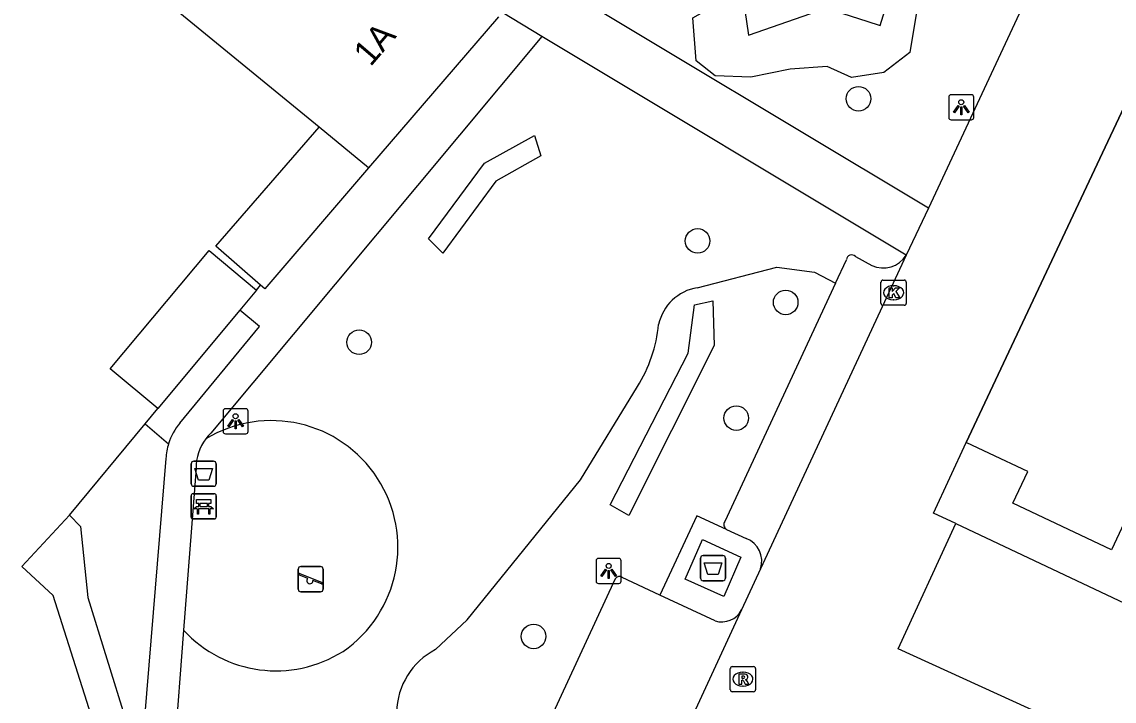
# Model space of a CAD drawing. Extents: x 160107 to 160928, y 382056 to 382918.
# Drawn here: x 160811.71 to 160855.17, y 382731.92 to 382758.94 of the extents above; entities that cross this region are included whole.
import ezdxf

# ---------------------------------------------------------------- set-up
doc = ezdxf.new("R2010")
doc.units = 0
for name, color, linetype in [('IMGEO_Afval_apart_plaats', 7, 'Continuous'), ('IMGEO_Afvalbak', 7, 'Continuous'), ('IMGEO_Bank', 7, 'Continuous'), ('IMGEO_Boom', 7, 'Continuous'), ('IMGEO_Groenvoorziening', 7, 'Continuous'), ('IMGEO_Haag', 7, 'Continuous'), ('IMGEO_Hek', 7, 'Continuous'), ('IMGEO_Kolk', 7, 'Continuous'), ('IMGEO_Lichtpunt', 7, 'Continuous'), ('IMGEO_Muur', 7, 'Continuous'), ('IMGEO_Pand', 7, 'Continuous'), ('IMGEO_Pand_nummerreeks', 7, 'Continuous'), ('IMGEO_Parkeervlak_open', 7, 'Continuous'), ('IMGEO_Rijbaan_lokaal_open', 7, 'Continuous'), ('IMGEO_Rioolput', 7, 'Continuous'), ('IMGEO_Speelvoorziening', 7, 'Continuous'), ('IMGEO_Voetpad_gesloten', 7, 'Continuous'), ('IMGEO_Voetpad_open', 7, 'Continuous')]:
    doc.layers.add(name, color=color, linetype=linetype)

msp = doc.modelspace()

# ---------------------------------------------------------------- linework, layer by layer
at = {"layer": 'IMGEO_Afval_apart_plaats'}
for p, q in [((160838.811, 382737.715), (160839.601, 382737.715)), ((160839.601, 382737.715), (160838.811, 382737.715)), ((160838.711, 382736.815), (160838.711, 382737.615)), ((160838.711, 382737.615), (160838.711, 382736.815)), ((160839.701, 382737.615), (160839.701, 382736.815)), ((160839.701, 382736.815), (160839.701, 382737.615)), ((160839.601, 382736.715), (160838.811, 382736.715)), ((160838.811, 382736.715), (160839.601, 382736.715))]:
    msp.add_line(p, q, dxfattribs=at)
msp.add_lwpolyline([(160838.854, 382737.429), (160839.558, 382737.429), (160839.409, 382736.959), (160839.003, 382736.959), (160838.854, 382737.429)], dxfattribs=at)
for centre, start, end in [((160838.811, 382737.615), 90, 180), ((160838.811, 382737.615), 90, 180), ((160839.601, 382737.615), 0, 90), ((160839.601, 382737.615), 360, 90), ((160838.811, 382736.815), 180, 270), ((160838.811, 382736.815), 180, 270), ((160839.601, 382736.815), 270, 0), ((160839.601, 382736.815), 270, 0)]:
    msp.add_arc(centre, 0.1, start, end, dxfattribs=at)
at = {"layer": 'IMGEO_Afvalbak'}
for p, q in [((160818.446, 382740.567), (160818.446, 382741.367)), ((160818.446, 382741.367), (160818.446, 382740.567)), ((160818.546, 382741.467), (160819.336, 382741.467)), ((160819.336, 382741.467), (160818.546, 382741.467)), ((160819.436, 382741.367), (160819.436, 382740.567)), ((160819.436, 382740.567), (160819.436, 382741.367)), ((160819.336, 382740.467), (160818.546, 382740.467)), ((160818.546, 382740.467), (160819.336, 382740.467))]:
    msp.add_line(p, q, dxfattribs=at)
msp.add_lwpolyline([(160818.589, 382741.181), (160819.293, 382741.181), (160819.144, 382740.711), (160818.738, 382740.711), (160818.589, 382741.181)], dxfattribs=at)
for centre, start, end in [((160818.546, 382741.367), 90, 180), ((160818.546, 382741.367), 90, 180), ((160819.336, 382741.367), 0, 90), ((160819.336, 382741.367), 360, 90), ((160818.546, 382740.567), 180, 270), ((160818.546, 382740.567), 180, 270), ((160819.336, 382740.567), 270, 0), ((160819.336, 382740.567), 270, 0)]:
    msp.add_arc(centre, 0.1, start, end, dxfattribs=at)
at = {"layer": 'IMGEO_Bank'}
for p, q in [((160818.441, 382739.245), (160818.441, 382740.086)), ((160818.441, 382740.086), (160818.441, 382739.245)), ((160818.516, 382740.17), (160819.357, 382740.17)), ((160819.357, 382740.17), (160818.516, 382740.17)), ((160819.441, 382740.095), (160819.441, 382739.254)), ((160819.441, 382739.254), (160819.441, 382740.095)), ((160819.138, 382739.568), (160818.745, 382739.568)), ((160818.75, 382739.676), (160818.75, 382739.782)), ((160818.794, 382739.782), (160818.794, 382739.676)), ((160819.082, 382739.788), (160818.8, 382739.788)), ((160818.8, 382739.67), (160819.082, 382739.67)), ((160819.088, 382739.676), (160819.088, 382739.782)), ((160819.132, 382739.782), (160819.132, 382739.676)), ((160819.366, 382739.17), (160818.525, 382739.17)), ((160818.525, 382739.17), (160819.366, 382739.17))]:
    msp.add_line(p, q, dxfattribs=at)
for points in [[(160818.744, 382739.788), (160818.658, 382739.788), (160818.658, 382739.949), (160819.221, 382739.949), (160819.221, 382739.788), (160819.138, 382739.788)], [(160818.688, 382739.568), (160818.546, 382739.568), (160818.658, 382739.67), (160818.744, 382739.67)], [(160818.738, 382739.561), (160818.738, 382739.354), (160818.695, 382739.354), (160818.695, 382739.561)], [(160819.138, 382739.67), (160819.221, 382739.67), (160819.333, 382739.568), (160819.194, 382739.568)], [(160819.188, 382739.561), (160819.188, 382739.354), (160819.144, 382739.354), (160819.144, 382739.561)]]:
    msp.add_lwpolyline(points, dxfattribs=at)
for centre, radius, start, end in [((160818.519, 382740.092), 0.0779, 92.4484, 184.2845), ((160818.519, 382740.092), 0.0779, 92.4484, 184.2845), ((160819.363, 382740.092), 0.0779, 2.4484, 94.2845), ((160819.363, 382740.092), 0.0779, 2.4484, 94.2845), ((160818.688, 382739.561), 0.00671, 2.8957, 87.1043), ((160818.745, 382739.561), 0.00671, 92.8957, 177.1043), ((160818.743, 382739.781), 0.00671, 2.8957, 87.1043), ((160818.743, 382739.677), 0.00671, 272.8957, 357.1043), ((160818.8, 382739.781), 0.00671, 92.8957, 177.1043), ((160818.8, 382739.677), 0.00671, 182.8957, 267.1043), ((160819.082, 382739.781), 0.00671, 2.8957, 87.1043), ((160819.082, 382739.677), 0.00671, 272.8957, 357.1043), ((160819.139, 382739.781), 0.00671, 92.8957, 177.1043), ((160819.139, 382739.677), 0.00671, 182.8957, 267.1043), ((160819.137, 382739.561), 0.00671, 2.8957, 87.1043), ((160819.194, 382739.561), 0.00671, 92.8957, 177.1043), ((160818.519, 382739.248), 0.0779, 182.4484, 274.2845), ((160818.519, 382739.248), 0.0779, 182.4484, 274.2845), ((160819.363, 382739.248), 0.0779, 272.4484, 4.2845), ((160819.363, 382739.248), 0.0779, 272.4484, 4.2845)]:
    msp.add_arc(centre, radius, start, end, dxfattribs=at)
at = {"layer": 'IMGEO_Boom'}
for centre in [(160844.995, 382755.882), (160838.591, 382750.227), (160842.098, 382747.781), (160825.127, 382746.196), (160840.131, 382743.18), (160832.066, 382734.498)]:
    msp.add_circle(centre, 0.489, dxfattribs=at)
at = {"layer": 'IMGEO_Groenvoorziening'}
for points in [[(160846.776, 382759.973), (160847.339, 382759.569), (160847.037, 382757.717), (160845.999, 382756.926), (160844.715, 382756.721), (160843.747, 382757.168), (160842.277, 382757.056), (160840.713, 382756.74), (160839.295, 382756.787), (160838.536, 382757.391), (160838.406, 382759.104), (160839.894, 382759.942), (160840.195, 382760.026)], [(160838.581, 382748.365), (160841.744, 382749.186), (160843.239, 382748.98), (160844.078, 382748.543)], [(160828.164, 382733.972), (160829.42, 382735.161), (160833.939, 382740.72), (160836.197, 382744.433)], [(160813.607, 382739.317), (160816.616, 382742.955)]]:
    msp.add_lwpolyline(points, dxfattribs=at)
for centre, radius, start, end in [((160838.884, 382746.505), 1.885, 99.2583, 167.6826), ((160831.262, 382747.502), 5.812, 328.122, 354.1211), ((160821.635, 382738.048), 5.033, 304.5224, 121.2499), ((160821.82, 382738.119), 4.989, 222.4817, 302.316), ((160829.463, 382731.443), 2.843, 117.1803, 179.174)]:
    msp.add_arc(centre, radius, start, end, dxfattribs=at)
at = {"layer": 'IMGEO_Haag'}
for points in [[(160840.467, 382759.401), (160840.617, 382758.411), (160843.705, 382759.481), (160845.321, 382758.966), (160845.862, 382758.794), (160846.103, 382759.602)], [(160828.456, 382749.741), (160827.89, 382750.309), (160830.112, 382753.32), (160832.104, 382754.424), (160832.351, 382753.609), (160830.564, 382752.6), (160828.456, 382749.741)], [(160835.859, 382739.301), (160835.116, 382739.734), (160838.224, 382745.761), (160838.469, 382747.687), (160839.199, 382747.846), (160839.25, 382746.069), (160835.859, 382739.301)], [(160816.616, 382742.955), (160817.114, 382743.558)], [(160816.616, 382742.955), (160817.543, 382742.162)]]:
    msp.add_lwpolyline(points, dxfattribs=at)
at = {"layer": 'IMGEO_Hek'}
msp.add_lwpolyline([(160813.607, 382739.317), (160816.616, 382742.955), (160817.114, 382743.558)], dxfattribs=at)
at = {"layer": 'IMGEO_Kolk'}
for p, q in [((160845.89, 382747.74), (160845.89, 382748.592)), ((160845.965, 382748.666), (160846.817, 382748.666)), ((160846.891, 382748.592), (160846.891, 382747.74)), ((160846.378, 382748.446), (160846.403, 382748.446)), ((160846.401, 382747.886), (160846.376, 382747.886)), ((160846.817, 382747.666), (160845.965, 382747.666))]:
    msp.add_line(p, q, dxfattribs=at)
for points in [[(160845.89, 382747.74), (160845.89, 382748.592)], [(160845.965, 382748.666), (160846.817, 382748.666)], [(160846.891, 382748.592), (160846.891, 382747.74)], [(160846.211, 382748.366), (160846.334, 382748.366), (160846.334, 382748.215), (160846.464, 382748.366), (160846.628, 382748.366), (160846.482, 382748.215), (160846.635, 382747.966), (160846.483, 382747.966), (160846.398, 382748.13), (160846.334, 382748.063), (160846.334, 382747.966), (160846.211, 382747.966), (160846.211, 382748.366)], [(160846.817, 382747.666), (160845.965, 382747.666)]]:
    msp.add_lwpolyline(points, dxfattribs=at)
for centre, start, end in [((160845.967, 382748.59), 91.552, 178.448), ((160845.967, 382748.59), 91.552, 178.448), ((160846.815, 382748.59), 1.552, 88.448), ((160846.815, 382748.59), 1.552, 88.448), ((160845.967, 382747.742), 181.552, 268.448), ((160845.967, 382747.742), 181.552, 268.448), ((160846.815, 382747.742), 271.552, 358.448), ((160846.815, 382747.742), 271.552, 358.448)]:
    msp.add_arc(centre, 0.0765, start, end, dxfattribs=at)
for centre, major_axis, ratio, start_param, end_param in [((160846.377, 382748.166), (-0.387, 0.002), 0.722429, 4.712389, 7.853982), ((160846.402, 382748.166), (-0.39, 0.002), 0.717154, 1.570796, 4.712389)]:
    msp.add_ellipse(centre, major_axis=major_axis, ratio=ratio, start_param=start_param, end_param=end_param, dxfattribs=at)
at = {"layer": 'IMGEO_Lichtpunt'}
for p, q in [((160848.585, 382755.945), (160848.585, 382755.138)), ((160848.585, 382755.945), (160848.585, 382755.138)), ((160849.487, 382756.04), (160848.679, 382756.04)), ((160849.487, 382756.04), (160848.679, 382756.04)), ((160849.581, 382755.138), (160849.581, 382755.945)), ((160849.581, 382755.138), (160849.581, 382755.945)), ((160848.679, 382755.044), (160849.487, 382755.044)), ((160848.679, 382755.044), (160849.487, 382755.044)), ((160819.713, 382743.458), (160819.713, 382742.651)), ((160819.713, 382743.458), (160819.713, 382742.651)), ((160820.615, 382743.553), (160819.807, 382743.553)), ((160820.615, 382743.553), (160819.807, 382743.553)), ((160820.709, 382742.651), (160820.709, 382743.458)), ((160820.709, 382742.651), (160820.709, 382743.458)), ((160819.807, 382742.557), (160820.615, 382742.557)), ((160819.807, 382742.557), (160820.615, 382742.557)), ((160834.556, 382737.504), (160834.556, 382736.697)), ((160834.556, 382737.504), (160834.556, 382736.697)), ((160835.458, 382737.599), (160834.65, 382737.599)), ((160835.458, 382737.599), (160834.65, 382737.599)), ((160835.552, 382736.697), (160835.552, 382737.504)), ((160835.552, 382736.697), (160835.552, 382737.504)), ((160834.65, 382736.603), (160835.458, 382736.603)), ((160834.65, 382736.603), (160835.458, 382736.603))]:
    msp.add_line(p, q, dxfattribs=at)
for points in [[(160848.959, 382755.609), (160848.998, 382755.581), (160848.81, 382755.319), (160848.772, 382755.346), (160848.959, 382755.609)], [(160849.061, 382755.561), (160849.108, 382755.561), (160849.108, 382755.239), (160849.061, 382755.239), (160849.061, 382755.561)], [(160849.171, 382755.581), (160849.209, 382755.608), (160849.396, 382755.346), (160849.357, 382755.318), (160849.171, 382755.581)], [(160820.087, 382743.122), (160820.126, 382743.094), (160819.938, 382742.832), (160819.9, 382742.859), (160820.087, 382743.122)], [(160820.189, 382743.074), (160820.236, 382743.074), (160820.236, 382742.752), (160820.189, 382742.752), (160820.189, 382743.074)], [(160820.299, 382743.094), (160820.337, 382743.121), (160820.524, 382742.859), (160820.485, 382742.831), (160820.299, 382743.094)], [(160834.93, 382737.168), (160834.969, 382737.14), (160834.781, 382736.878), (160834.743, 382736.905), (160834.93, 382737.168)], [(160835.032, 382737.12), (160835.079, 382737.12), (160835.079, 382736.798), (160835.032, 382736.798), (160835.032, 382737.12)], [(160835.142, 382737.14), (160835.18, 382737.167), (160835.367, 382736.905), (160835.328, 382736.877), (160835.142, 382737.14)]]:
    msp.add_lwpolyline(points, dxfattribs=at)
for centre in [(160849.084, 382755.743), (160820.212, 382743.256), (160835.055, 382737.302)]:
    msp.add_circle(centre, 0.0994, dxfattribs=at)
for centre, start, end in [((160848.679, 382755.945), 90, 180), ((160848.679, 382755.945), 90, 180), ((160849.487, 382755.945), 0, 90), ((160849.487, 382755.945), 0, 90), ((160848.679, 382755.138), 180, 270), ((160848.679, 382755.138), 180, 270), ((160849.487, 382755.138), 270, 0), ((160849.487, 382755.138), 270, 360), ((160819.807, 382743.458), 90, 180), ((160819.807, 382743.458), 90, 180), ((160820.615, 382743.458), 0, 90), ((160820.615, 382743.458), 0, 90), ((160819.807, 382742.651), 180, 270), ((160819.807, 382742.651), 180, 270), ((160820.615, 382742.651), 270, 0), ((160820.615, 382742.651), 270, 360), ((160834.65, 382737.504), 90, 180), ((160834.65, 382737.504), 90, 180), ((160835.458, 382737.504), 0, 90), ((160835.458, 382737.504), 0, 90), ((160834.65, 382736.697), 180, 270), ((160834.65, 382736.697), 180, 270), ((160835.458, 382736.697), 270, 0), ((160835.458, 382736.697), 270, 360)]:
    msp.add_arc(centre, 0.0946, start, end, dxfattribs=at)
at = {"layer": 'IMGEO_Muur'}
msp.add_lwpolyline([(160857.045, 382758.717), (160849.284, 382742.212)], dxfattribs=at)
at = {"layer": 'IMGEO_Pand'}
for points in [[(160823.532, 382754.755), (160816.684, 382760.369), (160822.22, 382766.766)], [(160830.665, 382759.141), (160825.504, 382753.138)], [(160821.208, 382748.464), (160819.419, 382750.018), (160823.532, 382754.755)], [(160825.504, 382753.138), (160823.532, 382754.755)], [(160825.504, 382753.138), (160821.378, 382748.317), (160821.208, 382748.464)], [(160817.114, 382743.558), (160815.224, 382745.136), (160819.155, 382749.846), (160821.045, 382748.268)], [(160821.045, 382748.268), (160820.384, 382747.476)], [(160820.384, 382747.476), (160817.114, 382743.558)], [(160848.871, 382738.983), (160847.977, 382739.405), (160849.284, 382742.212)], [(160856.973, 382742.011), (160855.065, 382737.947), (160851.132, 382739.797), (160851.728, 382741.063), (160850.209, 382741.778), (160849.284, 382742.212)], [(160848.871, 382738.983), (160859.907, 382733.781)]]:
    msp.add_lwpolyline(points, dxfattribs=at)
at = {"layer": 'IMGEO_Parkeervlak_open'}
for points in [[(160844.078, 382748.543), (160844.514, 382749.481)], [(160844.873, 382749.608), (160845.527, 382749.249)], [(160844.078, 382748.543), (160839.674, 382739.072)], [(160837.087, 382736.145), (160835.593, 382736.846)], [(160835.311, 382736.794), (160828.298, 382721.634)]]:
    msp.add_lwpolyline(points, dxfattribs=at)
for centre, radius, start, end in [((160844.725, 382749.456), 0.212, 45.7791, 173.1844), ((160845.981, 382750.233), 1.083, 245.2485, 327.7659), ((160839.865, 382738.948), 0.228, 147.0066, 238.7726), ((160835.48, 382736.67), 0.209, 57.1662, 143.7294)]:
    msp.add_arc(centre, radius, start, end, dxfattribs=at)
at = {"layer": 'IMGEO_Rijbaan_lokaal_open'}
for points in [[(160851.387, 382759.264), (160847.78, 382751.534)], [(160849.284, 382742.212), (160857.045, 382758.717)], [(160847.78, 382751.534), (160846.897, 382749.655)], [(160846.897, 382749.655), (160841.095, 382737.186)], [(160857.674, 382728.939), (160846.571, 382733.999), (160848.871, 382738.983)], [(160841.095, 382737.186), (160840.341, 382735.558)], [(160840.341, 382735.558), (160832.435, 382718.448)]]:
    msp.add_lwpolyline(points, dxfattribs=at)
at = {"layer": 'IMGEO_Rioolput'}
for p, q in [((160839.895, 382732.372), (160839.895, 382733.224)), ((160839.97, 382733.298), (160840.822, 382733.298)), ((160840.383, 382733.078), (160840.408, 382733.078)), ((160840.896, 382733.224), (160840.896, 382732.372)), ((160840.406, 382732.518), (160840.381, 382732.518)), ((160840.822, 382732.298), (160839.97, 382732.298))]:
    msp.add_line(p, q, dxfattribs=at)
for points in [[(160839.895, 382732.372), (160839.895, 382733.224)], [(160839.97, 382733.298), (160840.822, 382733.298)], [(160840.484, 382732.996), (160840.232, 382732.998), (160840.232, 382732.598)], [(160840.41, 382732.917), (160840.356, 382732.917), (160840.356, 382732.836)], [(160840.896, 382733.224), (160840.896, 382732.372)], [(160840.232, 382732.598), (160840.356, 382732.598), (160840.356, 382732.76), (160840.367, 382732.76)], [(160840.356, 382732.836), (160840.408, 382732.836)], [(160840.414, 382732.731), (160840.485, 382732.598), (160840.625, 382732.598), (160840.56, 382732.724)], [(160840.822, 382732.298), (160839.97, 382732.298)]]:
    msp.add_lwpolyline(points, dxfattribs=at)
for centre, radius, start, end in [((160839.972, 382733.222), 0.0765, 91.552, 178.448), ((160839.972, 382733.222), 0.0765, 91.552, 178.448), ((160840.416, 382732.821), 0.0964, 77.0061, 93.1865), ((160840.43, 382732.878), 0.0378, 276.6634, 79.6772), ((160840.483, 382732.886), 0.109, 350.3612, 89.416), ((160840.82, 382733.222), 0.0765, 1.552, 88.448), ((160840.82, 382733.222), 0.0765, 1.552, 88.448), ((160840.366, 382732.707), 0.0533, 26.0293, 88.6989), ((160840.392, 382733.025), 0.19, 274.7715, 282.9687), ((160840.481, 382732.886), 0.112, 277.5842, 350.9817), ((160840.465, 382732.671), 0.108, 29.5134, 73.7905), ((160839.972, 382732.374), 0.0765, 181.552, 268.448), ((160839.972, 382732.374), 0.0765, 181.552, 268.448), ((160840.82, 382732.374), 0.0765, 271.552, 358.448), ((160840.82, 382732.374), 0.0765, 271.552, 358.448)]:
    msp.add_arc(centre, radius, start, end, dxfattribs=at)
for centre, major_axis, ratio, start_param, end_param in [((160840.382, 382732.798), (-0.387, 0.002), 0.722429, 4.712389, 7.853982), ((160840.407, 382732.798), (-0.39, 0.002), 0.717154, 1.570796, 4.712389)]:
    msp.add_ellipse(centre, major_axis=major_axis, ratio=ratio, start_param=start_param, end_param=end_param, dxfattribs=at)
at = {"layer": 'IMGEO_Speelvoorziening'}
for p, q in [((160822.804, 382737.275), (160823.594, 382737.275)), ((160823.594, 382737.275), (160822.804, 382737.275)), ((160822.704, 382736.375), (160822.704, 382737.175)), ((160822.704, 382737.175), (160822.704, 382736.375)), ((160823.087, 382736.803), (160822.748, 382736.94)), ((160822.773, 382737), (160823.649, 382736.647)), ((160823.694, 382737.175), (160823.694, 382736.375)), ((160823.694, 382736.375), (160823.694, 382737.175)), ((160823.625, 382736.587), (160823.285, 382736.724)), ((160823.594, 382736.275), (160822.804, 382736.275)), ((160822.804, 382736.275), (160823.594, 382736.275))]:
    msp.add_line(p, q, dxfattribs=at)
for centre, radius, start, end in [((160822.804, 382737.175), 0.1, 90, 180), ((160822.804, 382737.175), 0.1, 90, 180), ((160823.594, 382737.175), 0.1, 0, 90), ((160823.594, 382737.175), 0.1, 360, 90), ((160822.761, 382736.97), 0.0327, 68.078, 248.078), ((160822.804, 382736.375), 0.1, 180, 270), ((160822.804, 382736.375), 0.1, 180, 270), ((160823.166, 382736.713), 0.12, 130.9928, 5.1632), ((160823.594, 382736.375), 0.1, 270, 0), ((160823.594, 382736.375), 0.1, 270, 0), ((160823.637, 382736.617), 0.0327, 248.078, 68.078)]:
    msp.add_arc(centre, radius, start, end, dxfattribs=at)
at = {"layer": 'IMGEO_Voetpad_gesloten'}
msp.add_lwpolyline([(160839.638, 382736.086), (160838.095, 382736.781), (160838.785, 382738.35), (160840.313, 382737.646), (160839.638, 382736.086)], dxfattribs=at)
at = {"layer": 'IMGEO_Voetpad_open'}
for points in [[(160847.78, 382751.534), (160832.254, 382760.853)], [(160832.394, 382758.36), (160830.838, 382759.299)], [(160832.394, 382758.36), (160819.232, 382742.583)], [(160846.897, 382749.655), (160832.394, 382758.36)], [(160821.045, 382748.268), (160821.208, 382748.464)], [(160817.997, 382742.985), (160821.164, 382746.82), (160820.384, 382747.476)], [(160813.607, 382739.317), (160814.046, 382738.873), (160814.334, 382736.045), (160815.844, 382731.167), (160816.605, 382731.255), (160817.442, 382741.576)], [(160818.636, 382741.183), (160818.14, 382734.749)], [(160827.188, 382719.173), (160814.653, 382730.787), (160812.95, 382736.12), (160811.706, 382737.281), (160813.607, 382739.317)], [(160839.747, 382738.753), (160838.565, 382739.298), (160837.087, 382736.145)], [(160839.747, 382738.753), (160840.522, 382738.396)], [(160839.288, 382735.114), (160837.087, 382736.145)], [(160818.14, 382734.749), (160817.776, 382730.026)]]:
    msp.add_lwpolyline(points, dxfattribs=at)
for centre, radius, start, end in [((160819.762, 382741.475), 2.323, 139.4439, 162.7903), ((160820.539, 382741.202), 1.902, 133.4225, 142.8218), ((160819.807, 382741.47), 2.368, 163.0074, 177.4343), ((160820.554, 382741.194), 1.918, 142.9142, 180.3337), ((160840.183, 382737.495), 0.963, 341.316, 69.3641), ((160839.547, 382735.97), 0.894, 253.1499, 332.5758)]:
    msp.add_arc(centre, radius, start, end, dxfattribs=at)

# ---------------------------------------------------------------- texts
at = {"layer": 'IMGEO_Pand_nummerreeks'}
msp.add_text('1A', height=1, rotation=49.3918, dxfattribs=at).set_placement((160825.578, 382757.126))

doc.saveas('drawing.dxf')
